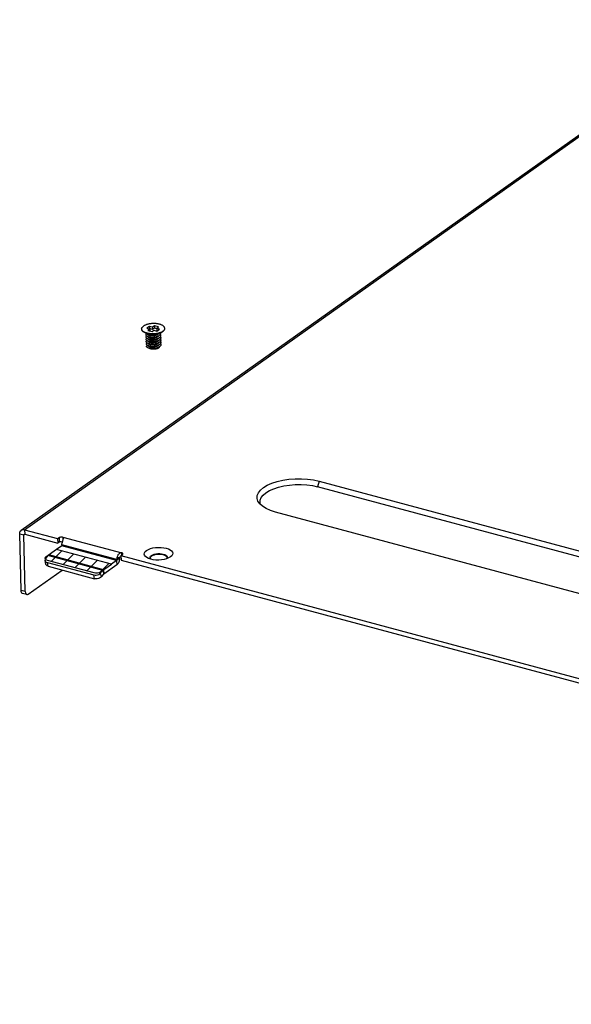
# Model space of a CAD drawing. Header units: millimetres. Extents: x 6 to 414, y 7 to 290.
# Tile 329 of 341: x 105 to 116, y 233 to 253. Entities that reach past the tile are written whole.
import ezdxf

# ---------------------------------------------------------------- set-up
doc = ezdxf.new("R2010")
doc.units = ezdxf.units.MM
doc.header["$LTSCALE"] = 23.1
doc.layers.get('0').update_dxf_attribs({"linetype": 'CONTINUOUS'})
for name, color, linetype in [('02___PRT_ALL_AXES', 7, 'CONTINUOUS'), ('03_ALL_AXES', 7, 'CONTINUOUS'), ('20_ALL_FEATURES', 7, 'CONTINUOUS')]:
    doc.layers.add(name, color=color, linetype=linetype)

msp = doc.modelspace()

# ---------------------------------------------------------------- linework, layer by layer
at = {"color": 7, "linetype": 'Continuous'}
for p, q in [((105.156, 242.748), (136.696, 265.118)), ((105.222, 242.758), (136.763, 265.128)), ((111.078, 243.725), (111.049, 243.613)), ((111.078, 243.725), (141.322, 235.609)), ((141.293, 235.497), (111.049, 243.613)), ((109.899, 243.274), (109.881, 243.297)), ((109.953, 243.225), (109.899, 243.274)), ((110.025, 243.18), (109.953, 243.225)), ((110.11, 243.142), (110.025, 243.18)), ((110.211, 243.11), (110.11, 243.142)), ((140.455, 234.994), (110.211, 243.11)), ((105.156, 242.748), (105.172, 242.757)), ((105.172, 242.757), (105.196, 242.761)), ((105.196, 242.761), (105.222, 242.758)), ((105.222, 242.758), (105.225, 242.668)), ((105.222, 242.758), (105.878, 242.582)), ((105.151, 241.55), (105.124, 242.677)), ((105.124, 242.677), (105.208, 242.655)), ((105.878, 242.582), (105.91, 242.605)), ((105.878, 242.582), (105.88, 242.493)), ((105.91, 242.605), (105.919, 242.61)), ((105.91, 242.605), (105.912, 242.516)), ((105.966, 242.49), (105.967, 242.5)), ((105.97, 242.514), (105.967, 242.5)), ((105.973, 242.527), (105.97, 242.514)), ((105.979, 242.613), (105.981, 242.556)), ((105.979, 242.613), (107.155, 242.297)), ((105.959, 242.439), (105.856, 242.366)), ((107.051, 242.146), (105.959, 242.439)), ((105.964, 242.461), (105.964, 242.452)), ((107.056, 242.168), (105.964, 242.461)), ((107.056, 242.159), (105.964, 242.452)), ((107.156, 242.267), (107.155, 242.297)), ((107.166, 242.294), (107.155, 242.297)), ((107.173, 242.289), (107.166, 242.294)), ((105.631, 242.174), (105.627, 242.157)), ((105.627, 242.157), (105.628, 242.148)), ((105.644, 242.071), (105.628, 242.147)), ((105.642, 242.191), (105.631, 242.174)), ((105.687, 242.243), (105.642, 242.191)), ((105.653, 242.116), (105.674, 242.108)), ((105.69, 242.031), (105.674, 242.108)), ((105.674, 242.108), (106.598, 241.86)), ((106.779, 241.95), (105.687, 242.243)), ((106.793, 241.963), (105.701, 242.256)), ((107.051, 242.146), (106.948, 242.073)), ((107.051, 242.146), (107.053, 242.057)), ((107.056, 242.168), (107.11, 242.206)), ((107.056, 242.159), (107.111, 242.198)), ((107.056, 242.178), (107.056, 242.168)), ((107.056, 242.168), (107.056, 242.159)), ((107.059, 242.207), (107.058, 242.197)), ((107.063, 242.221), (107.059, 242.207)), ((107.059, 242.207), (107.115, 242.21)), ((107.138, 242.244), (107.17, 242.267)), ((107.138, 242.244), (107.14, 242.154)), ((107.138, 242.244), (140.07, 233.407)), ((107.177, 242.284), (107.173, 242.289)), ((107.178, 242.279), (107.177, 242.284)), ((107.688, 242.187), (107.652, 242.205)), ((107.732, 242.172), (107.688, 242.187)), ((107.718, 242.199), (107.718, 242.206)), ((107.728, 242.233), (107.745, 242.248)), ((107.799, 242.273), (107.833, 242.281)), ((107.909, 242.286), (107.946, 242.282)), ((107.999, 242.168), (107.946, 242.159)), ((108.047, 242.181), (107.999, 242.168)), ((108.087, 242.196), (108.047, 242.181)), ((108.125, 242.218), (108.087, 242.196)), ((106.734, 241.898), (106.779, 241.95)), ((106.779, 241.95), (106.795, 241.873)), ((106.793, 241.963), (106.795, 241.873)), ((106.614, 241.783), (106.598, 241.86)), ((106.717, 241.882), (106.734, 241.898)), ((106.75, 241.821), (106.734, 241.898)), ((105.154, 241.527), (105.151, 241.55)), ((105.235, 241.527), (105.151, 241.55)), ((105.263, 241.469), (105.179, 241.491))]:
    msp.add_line(p, q, dxfattribs=at)
at = {"color": 3, "linetype": 'Continuous'}
for p, q in [((105.208, 242.655), (105.217, 242.661)), ((105.235, 241.527), (105.208, 242.655)), ((105.225, 242.668), (105.88, 242.493)), ((105.88, 242.493), (105.912, 242.516)), ((105.912, 242.516), (105.921, 242.52)), ((107.101, 242.132), (107.095, 242.116)), ((107.11, 242.206), (107.111, 242.198)), ((107.14, 242.154), (140.072, 233.318)), ((105.291, 241.476), (105.969, 241.956)), ((105.69, 242.031), (106.614, 241.783)), ((107.053, 242.057), (106.795, 241.873)), ((107.063, 242.065), (107.053, 242.057)), ((107.071, 242.074), (107.063, 242.065)), ((107.08, 242.087), (107.071, 242.074)), ((106.638, 241.78), (106.614, 241.783)), ((106.733, 241.806), (106.713, 241.794)), ((106.75, 241.821), (106.733, 241.806)), ((106.75, 241.821), (106.795, 241.873)), ((105.252, 241.475), (105.263, 241.469)), ((105.263, 241.469), (105.277, 241.469)), ((105.277, 241.469), (105.291, 241.476))]:
    msp.add_line(p, q, dxfattribs=at)
at = {"color": 4, "linetype": 'Continuous'}
for p, q in [((105.856, 242.366), (105.641, 242.214)), ((106.948, 242.073), (105.856, 242.366)), ((105.673, 242.154), (106.597, 241.906)), ((106.733, 241.921), (106.948, 242.073))]:
    msp.add_line(p, q, dxfattribs=at)
at = {"color": 2, "linetype": 'Continuous'}
for p, q in [((105.756, 242.132), (105.962, 242.338)), ((105.99, 242.069), (106.196, 242.275)), ((106.225, 242.006), (106.431, 242.212)), ((106.459, 241.943), (106.665, 242.149)), ((106.733, 241.921), (106.899, 242.086))]:
    msp.add_line(p, q, dxfattribs=at)
at = {"color": 7, "linetype": 'Continuous'}
for points in [[(109.881, 243.297), (109.863, 243.327), (109.846, 243.382), (109.849, 243.438), (109.871, 243.494), (109.913, 243.547), (109.973, 243.597), (110.049, 243.643), (110.139, 243.684), (110.243, 243.717), (110.356, 243.744), (110.476, 243.762), (110.6, 243.772), (110.726, 243.773), (110.849, 243.765), (110.966, 243.749), (111.078, 243.725)], [(109.909, 243.347), (109.93, 243.399), (109.968, 243.448), (110.023, 243.495), (110.094, 243.537), (110.177, 243.575), (110.274, 243.606), (110.38, 243.631), (110.49, 243.648), (110.604, 243.657), (110.722, 243.658), (110.837, 243.651), (110.946, 243.636), (111.049, 243.613)], [(109.917, 243.258), (109.906, 243.295), (109.909, 243.347)], [(105.124, 242.677), (105.127, 242.705), (105.136, 242.728)], [(105.136, 242.728), (105.152, 242.745), (105.156, 242.748)], [(105.919, 242.61), (105.93, 242.613), (105.942, 242.615), (105.955, 242.616), (105.967, 242.615), (105.979, 242.613)], [(105.964, 242.461), (105.964, 242.471), (105.965, 242.481), (105.966, 242.49)], [(105.979, 242.552), (105.976, 242.54), (105.973, 242.527)], [(105.979, 242.613), (105.985, 242.611), (105.988, 242.607), (105.99, 242.603), (105.991, 242.601)], [(105.991, 242.601), (105.991, 242.598), (105.99, 242.593), (105.989, 242.587), (105.987, 242.579), (105.985, 242.571), (105.979, 242.552)], [(105.964, 242.452), (105.964, 242.45), (105.964, 242.447), (105.963, 242.445), (105.962, 242.442), (105.96, 242.441), (105.959, 242.439)], [(107.155, 242.297), (107.148, 242.298), (107.14, 242.298), (107.132, 242.297), (107.123, 242.294), (107.115, 242.291), (107.108, 242.286), (107.1, 242.281), (107.093, 242.274)], [(107.652, 242.205), (107.625, 242.226), (107.608, 242.25), (107.602, 242.274), (107.606, 242.299), (107.621, 242.323), (107.647, 242.346)], [(107.647, 242.346), (107.683, 242.366), (107.724, 242.383), (107.773, 242.396), (107.826, 242.404), (107.881, 242.408), (107.937, 242.407), (107.99, 242.401), (108.04, 242.391), (108.083, 242.376), (108.12, 242.358), (108.146, 242.337), (108.164, 242.314), (108.17, 242.289), (108.165, 242.264), (108.15, 242.241), (108.125, 242.218)], [(105.628, 242.148), (105.63, 242.141), (105.639, 242.127), (105.653, 242.116)], [(105.687, 242.243), (105.689, 242.246), (105.691, 242.248), (105.694, 242.25), (105.696, 242.252), (105.698, 242.254), (105.701, 242.256)], [(107.056, 242.159), (107.056, 242.157), (107.056, 242.154), (107.055, 242.152), (107.054, 242.149), (107.052, 242.147), (107.051, 242.146)], [(107.058, 242.197), (107.057, 242.188), (107.056, 242.178)], [(107.079, 242.257), (107.073, 242.246), (107.067, 242.234), (107.063, 242.221)], [(107.093, 242.274), (107.086, 242.266), (107.079, 242.257)], [(107.17, 242.267), (107.176, 242.273), (107.178, 242.278), (107.178, 242.279)], [(107.718, 242.206), (107.719, 242.216), (107.728, 242.233)], [(107.739, 242.171), (107.726, 242.183), (107.718, 242.199)], [(107.946, 242.159), (107.89, 242.155), (107.835, 242.156), (107.781, 242.162), (107.732, 242.172)], [(107.745, 242.248), (107.769, 242.262), (107.799, 242.273)], [(107.833, 242.281), (107.871, 242.285), (107.909, 242.286)], [(107.946, 242.282), (107.98, 242.275), (108.009, 242.265), (108.032, 242.252), (108.049, 242.237), (108.057, 242.221), (108.057, 242.214)], [(108.057, 242.214), (108.056, 242.204), (108.047, 242.187)], [(106.779, 241.95), (106.781, 241.952), (106.783, 241.955), (106.786, 241.957), (106.788, 241.959), (106.79, 241.961), (106.793, 241.963)], [(106.598, 241.86), (106.622, 241.856), (106.647, 241.857), (106.673, 241.862)], [(106.673, 241.862), (106.697, 241.87), (106.717, 241.882)], [(105.179, 241.491), (105.168, 241.498), (105.159, 241.51), (105.154, 241.527)]]:
    msp.add_lwpolyline(points, dxfattribs=at)
at = {"color": 3, "linetype": 'Continuous'}
for points in [[(105.208, 242.655), (105.209, 242.66), (105.21, 242.663), (105.213, 242.666), (105.213, 242.667)], [(105.213, 242.667), (105.216, 242.668), (105.22, 242.669), (105.225, 242.668)], [(105.921, 242.52), (105.932, 242.524), (105.944, 242.526), (105.957, 242.527)], [(107.095, 242.116), (107.088, 242.1), (107.08, 242.087)], [(107.108, 242.165), (107.105, 242.148), (107.101, 242.132)], [(107.128, 242.214), (107.12, 242.214), (107.117, 242.213), (107.112, 242.211), (107.107, 242.207)], [(107.111, 242.198), (107.11, 242.182), (107.108, 242.165)], [(107.139, 242.212), (107.136, 242.213), (107.132, 242.213), (107.128, 242.214)], [(105.69, 242.031), (105.669, 242.04), (105.655, 242.051), (105.646, 242.065), (105.644, 242.071)], [(106.713, 241.794), (106.689, 241.785), (106.663, 241.78), (106.638, 241.78)], [(105.235, 241.527), (105.238, 241.505), (105.243, 241.487), (105.252, 241.475)]]:
    msp.add_lwpolyline(points, dxfattribs=at)
at = {"color": 4, "linetype": 'Continuous'}
for centre, start_param, end_param in [((105.725, 242.191), 2.5815, 4.152296), ((106.649, 241.943), -2.130889, -0.560093)]:
    msp.add_ellipse(centre, major_axis=(0.099, 0.0006), ratio=0.438794, start_param=start_param, end_param=end_param, dxfattribs=at)
at = {"layer": '02___PRT_ALL_AXES', "color": 3, "linetype": 'Continuous'}
for p, q in [((107.77, 242.244), (107.745, 242.23)), ((107.946, 242.264), (107.909, 242.268)), ((107.98, 242.257), (107.946, 242.264)), ((108.01, 242.247), (107.98, 242.257))]:
    msp.add_line(p, q, dxfattribs=at)
for points in [[(107.745, 242.23), (107.728, 242.215), (107.719, 242.198)], [(107.834, 242.263), (107.799, 242.255), (107.77, 242.244)], [(107.909, 242.268), (107.871, 242.267), (107.834, 242.263)], [(108.056, 242.204), (108.049, 242.219), (108.033, 242.234), (108.01, 242.247)]]:
    msp.add_lwpolyline(points, dxfattribs=at)
at = {"layer": '03_ALL_AXES', "color": 7, "linetype": 'Continuous'}
for p, q in [((107.55, 246.752), (107.55, 246.748)), ((107.551, 246.745), (107.55, 246.752)), ((107.62, 246.677), (107.687, 246.649)), ((107.945, 246.685), (107.882, 246.655)), ((108.009, 246.757), (108.01, 246.763)), ((108.01, 246.763), (108.01, 246.759))]:
    msp.add_line(p, q, dxfattribs=at)
for points in [[(107.55, 246.752), (107.55, 246.758), (107.551, 246.765), (107.554, 246.772), (107.557, 246.778), (107.561, 246.785), (107.566, 246.791), (107.572, 246.798), (107.579, 246.804), (107.587, 246.81)], [(108.01, 246.763), (108.009, 246.77), (108.007, 246.777), (108.005, 246.784), (108.001, 246.79), (107.996, 246.796), (107.991, 246.802), (107.984, 246.808), (107.977, 246.814), (107.969, 246.82), (107.96, 246.825), (107.95, 246.83), (107.94, 246.834), (107.929, 246.839), (107.917, 246.843), (107.904, 246.846), (107.892, 246.849), (107.878, 246.852), (107.864, 246.854), (107.85, 246.856), (107.836, 246.858), (107.821, 246.859), (107.806, 246.86), (107.791, 246.86), (107.776, 246.86), (107.761, 246.859), (107.746, 246.858), (107.731, 246.857), (107.717, 246.855), (107.702, 246.853), (107.688, 246.85), (107.675, 246.847), (107.662, 246.843), (107.649, 246.839), (107.637, 246.835), (107.625, 246.831), (107.615, 246.826), (107.604, 246.821), (107.595, 246.815), (107.587, 246.81)], [(107.62, 246.677), (107.609, 246.681), (107.6, 246.686), (107.591, 246.691), (107.583, 246.697), (107.575, 246.703), (107.569, 246.708), (107.563, 246.715), (107.559, 246.721), (107.555, 246.727), (107.552, 246.734), (107.551, 246.74), (107.55, 246.748)], [(107.643, 246.673), (107.631, 246.677), (107.62, 246.681), (107.609, 246.686), (107.6, 246.691), (107.591, 246.696), (107.583, 246.701), (107.575, 246.707), (107.569, 246.713), (107.563, 246.719), (107.559, 246.725), (107.555, 246.732), (107.552, 246.738), (107.551, 246.745)], [(107.944, 246.684), (107.934, 246.68), (107.923, 246.676), (107.911, 246.671), (107.898, 246.668), (107.885, 246.664), (107.871, 246.661), (107.857, 246.658), (107.843, 246.656), (107.828, 246.654), (107.814, 246.653), (107.799, 246.651), (107.784, 246.651), (107.769, 246.651), (107.754, 246.651), (107.739, 246.652), (107.724, 246.653), (107.709, 246.654), (107.695, 246.656), (107.682, 246.659), (107.668, 246.662), (107.655, 246.665), (107.643, 246.668), (107.631, 246.672), (107.62, 246.677)], [(107.668, 246.666), (107.655, 246.669), (107.643, 246.673)], [(107.898, 246.672), (107.885, 246.669), (107.871, 246.665), (107.857, 246.663), (107.843, 246.66), (107.828, 246.658), (107.813, 246.657), (107.799, 246.656), (107.783, 246.655), (107.768, 246.655), (107.753, 246.655), (107.739, 246.656), (107.724, 246.657), (107.709, 246.659), (107.695, 246.661), (107.681, 246.663), (107.668, 246.666)], [(107.934, 246.685), (107.923, 246.68), (107.911, 246.676), (107.898, 246.672)], [(107.973, 246.706), (107.964, 246.7), (107.955, 246.695), (107.945, 246.69), (107.934, 246.685)], [(107.973, 246.701), (107.965, 246.696), (107.955, 246.69), (107.945, 246.685)], [(107.973, 246.701), (107.981, 246.707), (107.988, 246.713), (107.994, 246.72), (107.999, 246.726), (108.003, 246.733), (108.006, 246.739), (108.008, 246.746), (108.01, 246.752), (108.01, 246.759)], [(107.973, 246.706), (107.981, 246.712), (107.988, 246.718), (107.994, 246.724), (107.999, 246.73), (108.003, 246.737), (108.006, 246.744), (108.008, 246.75), (108.009, 246.757)]]:
    msp.add_lwpolyline(points, dxfattribs=at)
at = {"layer": '20_ALL_FEATURES', "color": 7, "linetype": 'Continuous'}
for p, q in [((107.706, 246.804), (107.652, 246.765)), ((107.706, 246.804), (107.707, 246.759)), ((107.765, 246.788), (107.706, 246.804)), ((107.803, 246.815), (107.765, 246.788)), ((107.803, 246.815), (107.804, 246.77)), ((107.887, 246.793), (107.803, 246.815)), ((107.652, 246.765), (107.711, 246.75)), ((107.711, 246.75), (107.673, 246.723)), ((107.673, 246.723), (107.757, 246.7)), ((107.697, 246.636), (107.712, 246.632)), ((107.707, 246.759), (107.698, 246.753)), ((107.766, 246.743), (107.707, 246.759)), ((107.711, 246.75), (107.712, 246.712)), ((107.757, 246.7), (107.795, 246.727)), ((107.765, 246.788), (107.766, 246.743)), ((107.804, 246.77), (107.766, 246.743)), ((107.795, 246.727), (107.853, 246.711)), ((107.849, 246.758), (107.804, 246.77)), ((107.83, 246.637), (107.832, 246.637)), ((107.832, 246.637), (107.842, 246.64)), ((107.84, 246.639), (107.832, 246.637)), ((107.848, 246.641), (107.84, 246.639)), ((107.849, 246.766), (107.887, 246.793)), ((107.849, 246.766), (107.85, 246.721)), ((107.908, 246.75), (107.849, 246.766)), ((107.862, 246.718), (107.85, 246.721)), ((107.853, 246.711), (107.908, 246.75)), ((107.882, 246.655), (107.873, 246.651)), ((107.882, 246.655), (107.873, 246.652)), ((107.643, 246.409), (107.67, 246.424)), ((107.698, 246.591), (107.713, 246.588)), ((107.699, 246.547), (107.714, 246.543)), ((107.7, 246.502), (107.715, 246.498)), ((107.701, 246.457), (107.716, 246.453)), ((107.747, 246.495), (107.755, 246.524)), ((107.755, 246.493), (107.747, 246.495)), ((107.703, 246.367), (107.693, 246.37)), ((107.703, 246.367), (107.718, 246.364))]:
    msp.add_line(p, q, dxfattribs=at)
for points in [[(107.652, 246.611), (107.647, 246.615), (107.643, 246.62), (107.641, 246.624), (107.639, 246.629), (107.638, 246.633), (107.638, 246.638), (107.639, 246.642), (107.64, 246.647), (107.643, 246.651), (107.647, 246.656), (107.649, 246.658)], [(107.655, 246.565), (107.65, 246.569), (107.646, 246.573), (107.643, 246.578), (107.64, 246.582), (107.639, 246.587), (107.639, 246.591), (107.639, 246.596), (107.641, 246.6), (107.643, 246.605), (107.646, 246.609), (107.65, 246.613)], [(107.649, 246.658), (107.645, 246.662), (107.641, 246.666), (107.64, 246.668)], [(107.697, 246.636), (107.691, 246.638), (107.682, 246.64), (107.674, 246.643), (107.666, 246.646), (107.66, 246.65), (107.654, 246.654), (107.649, 246.658)], [(107.698, 246.591), (107.695, 246.592), (107.686, 246.594), (107.678, 246.597), (107.67, 246.6), (107.663, 246.604), (107.657, 246.607), (107.652, 246.611)], [(107.683, 246.63), (107.678, 246.633), (107.674, 246.637), (107.671, 246.64), (107.669, 246.644), (107.669, 246.645)], [(107.866, 246.637), (107.859, 246.634), (107.851, 246.63), (107.843, 246.627), (107.835, 246.624), (107.826, 246.622), (107.817, 246.619), (107.807, 246.617), (107.798, 246.616), (107.788, 246.615), (107.778, 246.614), (107.769, 246.613), (107.759, 246.613), (107.75, 246.613), (107.741, 246.614), (107.732, 246.615), (107.723, 246.616), (107.715, 246.618), (107.707, 246.62), (107.7, 246.622), (107.694, 246.624), (107.688, 246.627), (107.683, 246.63)], [(107.873, 246.652), (107.863, 246.648), (107.853, 246.645), (107.843, 246.642), (107.832, 246.64), (107.822, 246.638), (107.81, 246.637), (107.799, 246.635), (107.788, 246.635), (107.777, 246.634), (107.766, 246.634), (107.755, 246.635), (107.744, 246.636), (107.734, 246.637), (107.724, 246.639), (107.714, 246.64), (107.705, 246.643), (107.696, 246.645), (107.688, 246.648), (107.687, 246.649)], [(107.845, 246.641), (107.844, 246.641), (107.833, 246.638), (107.822, 246.635), (107.811, 246.633), (107.799, 246.632), (107.788, 246.63), (107.776, 246.63), (107.765, 246.629), (107.753, 246.629), (107.742, 246.63), (107.731, 246.63), (107.72, 246.632), (107.71, 246.633), (107.7, 246.635), (107.697, 246.636)], [(107.712, 246.632), (107.719, 246.631), (107.728, 246.629), (107.736, 246.628), (107.745, 246.627), (107.754, 246.627), (107.763, 246.627), (107.773, 246.627), (107.782, 246.628), (107.792, 246.629), (107.801, 246.63), (107.81, 246.632), (107.819, 246.634), (107.828, 246.636), (107.83, 246.637)], [(107.873, 246.651), (107.864, 246.647), (107.854, 246.644), (107.845, 246.641)], [(107.901, 246.622), (107.894, 246.617), (107.886, 246.612), (107.878, 246.608), (107.869, 246.604), (107.859, 246.6), (107.849, 246.597), (107.846, 246.596)], [(107.869, 246.649), (107.868, 246.649), (107.862, 246.646), (107.855, 246.644), (107.848, 246.641)], [(107.89, 246.659), (107.89, 246.659), (107.887, 246.655), (107.883, 246.65), (107.878, 246.646), (107.872, 246.641), (107.866, 246.637)], [(107.879, 246.602), (107.874, 246.598), (107.868, 246.594)], [(107.892, 246.616), (107.892, 246.615), (107.888, 246.61), (107.884, 246.606), (107.879, 246.602)], [(107.921, 246.643), (107.917, 246.637), (107.913, 246.632), (107.907, 246.627), (107.901, 246.622)], [(107.92, 246.642), (107.921, 246.64), (107.925, 246.635), (107.927, 246.629), (107.928, 246.623), (107.928, 246.618), (107.927, 246.612), (107.926, 246.606), (107.923, 246.6)], [(107.925, 246.676), (107.926, 246.671), (107.927, 246.666), (107.927, 246.66), (107.926, 246.654), (107.924, 246.649), (107.921, 246.643)], [(107.653, 246.523), (107.648, 246.527), (107.645, 246.531), (107.642, 246.536), (107.641, 246.54), (107.64, 246.545), (107.64, 246.549), (107.641, 246.554), (107.643, 246.559), (107.646, 246.563), (107.65, 246.567), (107.651, 246.568)], [(107.654, 246.477), (107.65, 246.482), (107.646, 246.486), (107.644, 246.49), (107.642, 246.495), (107.641, 246.499), (107.641, 246.504), (107.642, 246.509), (107.644, 246.513), (107.647, 246.518), (107.651, 246.522), (107.652, 246.523)], [(107.675, 246.421), (107.668, 246.425), (107.662, 246.428), (107.656, 246.432), (107.651, 246.436), (107.648, 246.441), (107.645, 246.445), (107.643, 246.45), (107.642, 246.454), (107.642, 246.459), (107.643, 246.463), (107.645, 246.468), (107.647, 246.472), (107.651, 246.477), (107.653, 246.479)], [(107.693, 246.37), (107.685, 246.373), (107.677, 246.376), (107.67, 246.379), (107.663, 246.383), (107.658, 246.387), (107.653, 246.391), (107.649, 246.395), (107.646, 246.4), (107.644, 246.404), (107.643, 246.409)], [(107.7, 246.502), (107.696, 246.503), (107.687, 246.505), (107.678, 246.508), (107.671, 246.512), (107.664, 246.515), (107.658, 246.519), (107.653, 246.523)], [(107.701, 246.457), (107.698, 246.458), (107.689, 246.46), (107.68, 246.463), (107.673, 246.466), (107.666, 246.47), (107.66, 246.474), (107.654, 246.477)], [(107.699, 246.547), (107.691, 246.549), (107.682, 246.551), (107.674, 246.554), (107.667, 246.558), (107.661, 246.561), (107.655, 246.565)], [(107.682, 246.586), (107.678, 246.589), (107.675, 246.593), (107.672, 246.596), (107.67, 246.599), (107.67, 246.601)], [(107.686, 246.54), (107.681, 246.543), (107.677, 246.547), (107.674, 246.55), (107.672, 246.554), (107.671, 246.556)], [(107.685, 246.497), (107.68, 246.5), (107.677, 246.503), (107.674, 246.506), (107.672, 246.51), (107.672, 246.511)], [(107.883, 246.467), (107.877, 246.463), (107.871, 246.459), (107.865, 246.456), (107.857, 246.452), (107.85, 246.449), (107.842, 246.446), (107.833, 246.443), (107.825, 246.441), (107.816, 246.439), (107.806, 246.437), (107.797, 246.436), (107.787, 246.435), (107.778, 246.434), (107.768, 246.434), (107.759, 246.434), (107.75, 246.435), (107.741, 246.435), (107.733, 246.436), (107.724, 246.438), (107.717, 246.439), (107.709, 246.441), (107.702, 246.444), (107.696, 246.446), (107.691, 246.449), (107.686, 246.452), (107.682, 246.455), (107.678, 246.458), (107.675, 246.462), (107.673, 246.465), (107.673, 246.466)], [(107.884, 246.423), (107.878, 246.418), (107.872, 246.414), (107.865, 246.411), (107.858, 246.407), (107.85, 246.404), (107.842, 246.401), (107.834, 246.398), (107.825, 246.396), (107.815, 246.394), (107.806, 246.392), (107.796, 246.391), (107.787, 246.39), (107.777, 246.39), (107.767, 246.389), (107.758, 246.389), (107.749, 246.39), (107.74, 246.391), (107.731, 246.392), (107.723, 246.393), (107.716, 246.395), (107.708, 246.397), (107.702, 246.4), (107.696, 246.402), (107.69, 246.405), (107.685, 246.408), (107.681, 246.411), (107.678, 246.415), (107.675, 246.418), (107.674, 246.422)], [(107.717, 246.409), (107.7, 246.413), (107.691, 246.415), (107.683, 246.418), (107.675, 246.421)], [(107.868, 246.594), (107.861, 246.59), (107.854, 246.586), (107.847, 246.583), (107.838, 246.58), (107.83, 246.578), (107.821, 246.575), (107.812, 246.573), (107.803, 246.572), (107.793, 246.57), (107.784, 246.569), (107.774, 246.569), (107.765, 246.568), (107.756, 246.568), (107.747, 246.569), (107.738, 246.57), (107.729, 246.571), (107.721, 246.572), (107.713, 246.574), (107.706, 246.576), (107.699, 246.578), (107.693, 246.581), (107.687, 246.583), (107.682, 246.586)], [(107.864, 246.501), (107.857, 246.497), (107.849, 246.494), (107.841, 246.491), (107.833, 246.488), (107.824, 246.486), (107.815, 246.484), (107.806, 246.482), (107.796, 246.481), (107.787, 246.48), (107.777, 246.479), (107.768, 246.479), (107.758, 246.479), (107.749, 246.479), (107.74, 246.48), (107.732, 246.481), (107.723, 246.483), (107.716, 246.484), (107.708, 246.486), (107.701, 246.488), (107.695, 246.491), (107.69, 246.494), (107.685, 246.497)], [(107.755, 246.524), (107.745, 246.524), (107.736, 246.525), (107.727, 246.526), (107.719, 246.528), (107.711, 246.53), (107.704, 246.532), (107.697, 246.535), (107.691, 246.537), (107.686, 246.54)], [(107.846, 246.596), (107.838, 246.594), (107.828, 246.591), (107.816, 246.589), (107.805, 246.587), (107.794, 246.586), (107.782, 246.585), (107.77, 246.585), (107.759, 246.584), (107.748, 246.585), (107.736, 246.585), (107.726, 246.586), (107.715, 246.588), (107.705, 246.59), (107.698, 246.591)], [(107.847, 246.551), (107.844, 246.55), (107.833, 246.548), (107.822, 246.545), (107.811, 246.543), (107.799, 246.542), (107.788, 246.541), (107.776, 246.54), (107.765, 246.54), (107.753, 246.54), (107.742, 246.54), (107.731, 246.541), (107.72, 246.542), (107.71, 246.544), (107.7, 246.546), (107.699, 246.547)], [(107.747, 246.495), (107.736, 246.496), (107.725, 246.497), (107.715, 246.499), (107.705, 246.501), (107.7, 246.502)], [(107.849, 246.462), (107.841, 246.46), (107.83, 246.457), (107.819, 246.455), (107.808, 246.453), (107.796, 246.452), (107.784, 246.451), (107.773, 246.45), (107.761, 246.45), (107.75, 246.45), (107.739, 246.451), (107.728, 246.452), (107.717, 246.454), (107.707, 246.456), (107.701, 246.457)], [(107.85, 246.417), (107.844, 246.415), (107.833, 246.413), (107.822, 246.41), (107.81, 246.409), (107.799, 246.407), (107.787, 246.406), (107.775, 246.406), (107.764, 246.405), (107.752, 246.406), (107.741, 246.406), (107.73, 246.407), (107.72, 246.409), (107.71, 246.411), (107.702, 246.412)], [(107.713, 246.588), (107.721, 246.586), (107.729, 246.584), (107.737, 246.583), (107.746, 246.583), (107.755, 246.582), (107.765, 246.582), (107.774, 246.582), (107.783, 246.583), (107.793, 246.584), (107.802, 246.585), (107.812, 246.587), (107.821, 246.589), (107.829, 246.591), (107.843, 246.595)], [(107.714, 246.543), (107.722, 246.541), (107.73, 246.54), (107.738, 246.539), (107.747, 246.538), (107.756, 246.537), (107.766, 246.537), (107.775, 246.538), (107.785, 246.538), (107.794, 246.539), (107.804, 246.541), (107.813, 246.542), (107.822, 246.544), (107.831, 246.547), (107.844, 246.55)], [(107.715, 246.498), (107.72, 246.497), (107.728, 246.495), (107.737, 246.494), (107.746, 246.493), (107.755, 246.493)], [(107.716, 246.453), (107.724, 246.452), (107.732, 246.45), (107.741, 246.449), (107.749, 246.448), (107.758, 246.448), (107.768, 246.448), (107.777, 246.448), (107.787, 246.449), (107.796, 246.45), (107.806, 246.451), (107.815, 246.453), (107.824, 246.455), (107.833, 246.457), (107.834, 246.458)], [(107.717, 246.409), (107.725, 246.407), (107.733, 246.405), (107.742, 246.404), (107.751, 246.404), (107.76, 246.403), (107.769, 246.403), (107.778, 246.403), (107.788, 246.404), (107.797, 246.405), (107.807, 246.406), (107.816, 246.408), (107.825, 246.41), (107.834, 246.412), (107.836, 246.413)], [(107.848, 246.507), (107.838, 246.504), (107.828, 246.501), (107.816, 246.499), (107.805, 246.498), (107.793, 246.496), (107.782, 246.495), (107.77, 246.495), (107.759, 246.495), (107.747, 246.495)], [(107.864, 246.546), (107.857, 246.542), (107.85, 246.539), (107.842, 246.536), (107.834, 246.534), (107.826, 246.531), (107.817, 246.529), (107.809, 246.528), (107.8, 246.526), (107.791, 246.525), (107.782, 246.524), (107.772, 246.524), (107.763, 246.524), (107.755, 246.524)], [(107.755, 246.493), (107.765, 246.493), (107.775, 246.493), (107.784, 246.493), (107.794, 246.494), (107.804, 246.496), (107.813, 246.497), (107.822, 246.499), (107.831, 246.502), (107.845, 246.506)], [(107.905, 246.579), (107.898, 246.574), (107.89, 246.569), (107.882, 246.565), (107.873, 246.561), (107.864, 246.557), (107.854, 246.554), (107.847, 246.551)], [(107.902, 246.531), (107.894, 246.526), (107.887, 246.522), (107.878, 246.518), (107.869, 246.514), (107.859, 246.51), (107.848, 246.507)], [(107.904, 246.487), (107.897, 246.482), (107.889, 246.478), (107.881, 246.474), (107.872, 246.47), (107.862, 246.466), (107.852, 246.463), (107.849, 246.462)], [(107.926, 246.465), (107.922, 246.459), (107.917, 246.454), (107.912, 246.448), (107.906, 246.443), (107.899, 246.438), (107.891, 246.434), (107.883, 246.429), (107.874, 246.425), (107.864, 246.422), (107.854, 246.418), (107.85, 246.417)], [(107.881, 246.557), (107.875, 246.553), (107.87, 246.549), (107.864, 246.546)], [(107.894, 246.526), (107.894, 246.526), (107.891, 246.521), (107.887, 246.517), (107.882, 246.513), (107.877, 246.508), (107.871, 246.504), (107.864, 246.501)], [(107.893, 246.571), (107.893, 246.57), (107.889, 246.566), (107.885, 246.561), (107.881, 246.557)], [(107.896, 246.482), (107.895, 246.481), (107.892, 246.476), (107.887, 246.472), (107.883, 246.467)], [(107.897, 246.437), (107.896, 246.436), (107.893, 246.431), (107.889, 246.427), (107.884, 246.423)], [(107.922, 246.552), (107.919, 246.547), (107.914, 246.541), (107.908, 246.536), (107.902, 246.531)], [(107.924, 246.509), (107.92, 246.503), (107.916, 246.498), (107.91, 246.492), (107.904, 246.487)], [(107.923, 246.6), (107.92, 246.595), (107.916, 246.589), (107.91, 246.584), (107.905, 246.579)], [(107.924, 246.463), (107.926, 246.46), (107.929, 246.455), (107.931, 246.449), (107.932, 246.443), (107.932, 246.438), (107.931, 246.432), (107.93, 246.426), (107.927, 246.42), (107.924, 246.415), (107.919, 246.409), (107.914, 246.404), (107.908, 246.399)], [(107.921, 246.597), (107.924, 246.592), (107.927, 246.586), (107.929, 246.581), (107.929, 246.575), (107.929, 246.569), (107.928, 246.564), (107.925, 246.558), (107.922, 246.552)], [(107.922, 246.552), (107.925, 246.548), (107.928, 246.543), (107.929, 246.537), (107.93, 246.532), (107.93, 246.526), (107.929, 246.52), (107.927, 246.514), (107.924, 246.509)], [(107.923, 246.508), (107.926, 246.504), (107.928, 246.499), (107.93, 246.493), (107.931, 246.487), (107.931, 246.482), (107.93, 246.476), (107.928, 246.47), (107.926, 246.465)], [(107.902, 246.395), (107.901, 246.393), (107.899, 246.389), (107.897, 246.384), (107.893, 246.38), (107.889, 246.377), (107.884, 246.373), (107.878, 246.369), (107.872, 246.366), (107.865, 246.363), (107.858, 246.36), (107.85, 246.357), (107.841, 246.355), (107.833, 246.353), (107.824, 246.352), (107.815, 246.35), (107.805, 246.349), (107.796, 246.349), (107.786, 246.348), (107.777, 246.348), (107.767, 246.349), (107.758, 246.35), (107.749, 246.351), (107.74, 246.352), (107.731, 246.354), (107.723, 246.356), (107.716, 246.359), (107.708, 246.361), (107.702, 246.364), (107.696, 246.367), (107.691, 246.371), (107.69, 246.371)], [(107.852, 246.372), (107.846, 246.371), (107.835, 246.368), (107.824, 246.366), (107.813, 246.364), (107.801, 246.363), (107.789, 246.361), (107.778, 246.361), (107.766, 246.361), (107.755, 246.361), (107.744, 246.361), (107.733, 246.362), (107.722, 246.364), (107.712, 246.365), (107.703, 246.367)], [(107.718, 246.364), (107.723, 246.363), (107.731, 246.361), (107.74, 246.36), (107.749, 246.359), (107.758, 246.359), (107.767, 246.358), (107.776, 246.358), (107.786, 246.359), (107.795, 246.36), (107.805, 246.361), (107.814, 246.363), (107.823, 246.365), (107.832, 246.367), (107.837, 246.368)], [(107.908, 246.399), (107.901, 246.394), (107.893, 246.39), (107.885, 246.385), (107.876, 246.381), (107.866, 246.377), (107.856, 246.374), (107.852, 246.372)]]:
    msp.add_lwpolyline(points, dxfattribs=at)

doc.saveas('drawing.dxf')
